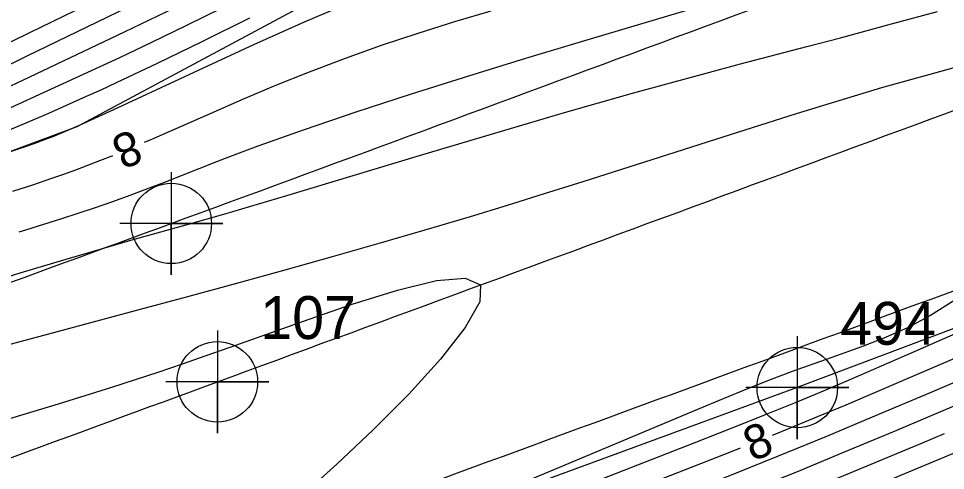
# Model space of a CAD drawing. Extents: x 2602990 to 2605851, y 618069 to 619180.
# Drawn here: x 2603323.9 to 2603377.9, y 618413.5 to 618439.8 of the extents above; entities that cross this region are included whole.
import ezdxf

# ---------------------------------------------------------------- set-up
doc = ezdxf.new("R2010")
doc.units = 0
for name, color, linetype in [('DTM Contours Major', 7, 'Continuous'), ('DTM Contours Minor', 7, 'Continuous'), ('DTM Contours Minor Text', 7, 'Continuous'), ('Exist DTM Breakline', 7, 'Continuous'), ('Exist DTM Breakline Cogo Number', 7, 'Continuous'), ('Exist DTM Breakline Cogo Point CELL', 7, 'Continuous'), ('Exist DTM Crownline', 7, 'Continuous'), ('Exist DTM Crownline Cogo Number', 7, 'Continuous'), ('Exist DTM Crownline Cogo Point CELL', 7, 'Continuous'), ('Exist Roads EOP', 7, 'Continuous'), ('Exist Roads EOP Cogo Point CELL', 7, 'Continuous'), ('PH Exist DTM Breakline', 7, 'Continuous')]:
    doc.layers.add(name, color=color, linetype=linetype)

# ---------------------------------------------------------------- blocks, each defined once
blk = doc.blocks.new('EXIST DTM CROWNLINE COGO POINT')
at = {"layer": 'Exist DTM Crownline Cogo Point CELL'}
blk.add_lwpolyline([(0, 0.06), (0, -0.06), (0, 0), (0.06, 0), (-0.06, 0)], dxfattribs=at)
blk.add_circle((0, 0), 0.0469, dxfattribs=at)
blk = doc.blocks.new('EXIST DTM BREAKLINE COGO POINT')
at = {"layer": 'Exist DTM Breakline Cogo Point CELL'}
blk.add_lwpolyline([(0, 0.06), (0, -0.06), (0, 0), (0.06, 0), (-0.06, 0)], dxfattribs=at)
blk.add_circle((0, 0), 0.0469, dxfattribs=at)
blk = doc.blocks.new('EXIST ROADS EOP COGO POINT')
at = {"layer": 'Exist Roads EOP Cogo Point CELL'}
blk.add_lwpolyline([(0, 0.06), (0, -0.06), (0, 0), (0.06, 0), (-0.06, 0)], dxfattribs=at)
blk.add_circle((0, 0), 0.0469, dxfattribs=at)

msp = doc.modelspace()

# ---------------------------------------------------------------- linework, layer by layer
at = {"layer": 'DTM Contours Major'}
for points in [[(2603276.257, 618415.536), (2603297.313, 618422.967), (2603306.775, 618426.305), (2603311.03, 618427.802), (2603315.044, 618429.207), (2603318.584, 618430.436), (2603321.763, 618431.521), (2603324.227, 618432.338), (2603324.792, 618432.532), (2603325.353, 618432.736), (2603325.94, 618432.963), (2603326.717, 618433.284), (2603327.431, 618433.595), (2603329.426, 618434.506), (2603334.657, 618436.953), (2603337.59, 618438.305), (2603340.533, 618439.621), (2603343.335, 618440.807)], [(2603413.545, 618431.919), (2603412.996, 618431.681), (2603409.631, 618430.243), (2603406.411, 618428.892), (2603404.635, 618428.163), (2603402.929, 618427.472), (2603397.939, 618425.471), (2603396.224, 618424.775), (2603393.341, 618423.584), (2603390.362, 618422.333), (2603387.382, 618421.067), (2603378.36, 618417.204), (2603374.888, 618415.735), (2603371.983, 618414.523), (2603369.421, 618413.467), (2603366.184, 618412.15), (2603362.493, 618410.666), (2603360.498, 618409.871), (2603355.313, 618407.823), (2603347.349, 618404.69), (2603343.063, 618402.99), (2603334.617, 618399.609), (2603327.541, 618396.809), (2603322.626, 618394.861)]]:
    msp.add_lwpolyline(points, dxfattribs=at)
at = {"layer": 'DTM Contours Minor'}
for points in [[(2603322.375, 618437.964), (2603324.536, 618439.014), (2603329.819, 618441.594)], [(2603314.931, 618433.388), (2603316.175, 618433.893), (2603317.443, 618434.429), (2603319.163, 618435.19), (2603320.913, 618435.993), (2603322.661, 618436.817), (2603324.379, 618437.64), (2603330.235, 618440.478)], [(2603267.703, 618415.876), (2603269.234, 618416.419), (2603273.983, 618418.078), (2603286.156, 618422.308), (2603290.576, 618423.832), (2603298.06, 618426.393), (2603305.508, 618428.937), (2603307.872, 618429.752), (2603310.167, 618430.554), (2603312.37, 618431.34), (2603314.459, 618432.108), (2603316.414, 618432.856), (2603317.553, 618433.311), (2603318.652, 618433.764), (2603320.07, 618434.373), (2603321.452, 618434.99), (2603322.801, 618435.61), (2603324.118, 618436.227), (2603330.057, 618439.047), (2603332.964, 618440.446)], [(2603321.015, 618424.08), (2603323.963, 618424.979), (2603326.64, 618425.785), (2603328.907, 618426.453), (2603330.555, 618426.923), (2603333.783, 618427.821), (2603335.841, 618428.415), (2603339.503, 618429.505), (2603347.236, 618431.831), (2603351.48, 618433.097), (2603355.686, 618434.332), (2603359.639, 618435.462), (2603361.858, 618436.077), (2603363.943, 618436.64), (2603365.935, 618437.169), (2603369.804, 618438.184), (2603371.765, 618438.703), (2603374.512, 618439.444), (2603377.416, 618440.239)], [(2603322.928, 618434.407), (2603323.884, 618434.837), (2603327.659, 618436.568), (2603329.767, 618437.551), (2603331.645, 618438.447), (2603333.672, 618439.428), (2603335.77, 618440.454)], [(2603323.918, 618427.372), (2603324.294, 618427.489), (2603326.388, 618428.156), (2603328.296, 618428.787), (2603329.365, 618429.157), (2603330.376, 618429.52), (2603331.353, 618429.885), (2603332.334, 618430.263), (2603335.436, 618431.486), (2603336.589, 618431.929), (2603337.834, 618432.394), (2603340.535, 618433.356), (2603343.551, 618434.377), (2603346.775, 618435.43), (2603350.104, 618436.485), (2603353.435, 618437.514), (2603356.662, 618438.489), (2603363.13, 618440.409)], [(2603331.221, 618432.615), (2603331.634, 618432.791), (2603335.09, 618434.308), (2603336.943, 618435.114), (2603338.86, 618435.924), (2603340.828, 618436.718), (2603342.914, 618437.51), (2603345.028, 618438.261), (2603347.157, 618438.972), (2603349.289, 618439.639), (2603351.412, 618440.263)], [(2603277.702, 618417.165), (2603281.429, 618418.48), (2603287.549, 618420.625), (2603292.064, 618422.197), (2603303.319, 618426.088), (2603306.802, 618427.297), (2603310.315, 618428.526), (2603313.705, 618429.723), (2603316.818, 618430.84), (2603319.734, 618431.913), (2603320.822, 618432.327), (2603321.605, 618432.632), (2603322.331, 618432.92), (2603323.014, 618433.198), (2603324.315, 618433.741), (2603325.631, 618434.307), (2603327.063, 618434.936), (2603327.843, 618435.287), (2603328.68, 618435.669), (2603329.582, 618436.087), (2603331.973, 618437.223), (2603334.616, 618438.509), (2603337.351, 618439.861)], [(2603314.611, 618418.489), (2603324.624, 618421.158), (2603330.693, 618422.787), (2603333.734, 618423.611), (2603336.589, 618424.39), (2603339.401, 618425.166), (2603342.168, 618425.94), (2603344.892, 618426.716), (2603347.572, 618427.496), (2603350.209, 618428.281), (2603352.351, 618428.934), (2603354.518, 618429.607), (2603356.762, 618430.315), (2603361.695, 618431.889), (2603364.49, 618432.785), (2603369.198, 618434.281), (2603374.173, 618435.798), (2603379.013, 618437.147)], [(2603415.971, 618436.239), (2603414.184, 618435.441), (2603412.408, 618434.669), (2603410.673, 618433.922), (2603409.232, 618433.298), (2603401.988, 618430.14), (2603383.339, 618422.102), (2603375.419, 618418.701), (2603372.067, 618417.276), (2603370.458, 618416.602), (2603368.309, 618415.722), (2603367.778, 618415.509)], [(2603403.118, 618431.883), (2603402.833, 618431.716), (2603401.509, 618431.051), (2603400.138, 618430.437), (2603398.705, 618429.837), (2603396.601, 618428.974), (2603389.756, 618426.194), (2603387.413, 618425.235), (2603385.098, 618424.275), (2603383.059, 618423.417), (2603381.096, 618422.58), (2603379.234, 618421.777), (2603375.917, 618420.331), (2603372.342, 618418.768), (2603370.744, 618418.086), (2603369.125, 618417.415), (2603367.476, 618416.749), (2603366.161, 618416.225), (2603363.212, 618415.062), (2603355.846, 618412.179), (2603342.883, 618407.119), (2603323.073, 618399.352)], [(2603323.54, 618429.744), (2603324.706, 618430.126), (2603325.822, 618430.504), (2603326.523, 618430.75), (2603327.216, 618431.002), (2603327.908, 618431.261), (2603328.608, 618431.532), (2603329.322, 618431.817), (2603329.377, 618431.839)], [(2603404.805, 618429.792), (2603402.356, 618428.763), (2603397.015, 618426.54), (2603393.763, 618425.171), (2603390.363, 618423.726), (2603383.658, 618420.855), (2603377.118, 618418.051), (2603373.608, 618416.562), (2603370.947, 618415.449), (2603368.133, 618414.295), (2603365.49, 618413.229), (2603362.398, 618411.996), (2603356.695, 618409.75), (2603347.476, 618406.133), (2603343.027, 618404.375), (2603335.553, 618401.401), (2603324.512, 618397.047), (2603321.717, 618395.941)], [(2603322.979, 618416.37), (2603326.203, 618417.341), (2603329.301, 618418.314), (2603330.692, 618418.766), (2603332.06, 618419.22), (2603333.424, 618419.683), (2603334.799, 618420.158), (2603336.205, 618420.652), (2603340.475, 618422.178), (2603343.31, 618423.158), (2603345.96, 618423.985), (2603348.224, 618424.532), (2603349.899, 618424.674), (2603350.782, 618424.286), (2603350.739, 618423.294), (2603349.903, 618421.802), (2603348.463, 618419.96), (2603346.61, 618417.917), (2603344.532, 618415.822), (2603342.419, 618413.827), (2603341.064, 618412.608)], [(2603378.413, 618423.398), (2603377, 618422.497), (2603375.623, 618421.768), (2603374.282, 618421.17), (2603372.979, 618420.667), (2603371.253, 618420.056), (2603369.873, 618419.569), (2603368.936, 618419.227), (2603367.67, 618418.744), (2603366.333, 618418.215), (2603364.92, 618417.639), (2603363.42, 618417.016), (2603355.323, 618413.61), (2603350.465, 618411.581), (2603349.008, 618410.978)], [(2603380.805, 618415.486), (2603377.358, 618414.039), (2603373.024, 618412.243), (2603369.671, 618410.866), (2603364.659, 618408.825), (2603359.3, 618406.66), (2603354.671, 618404.81), (2603347.142, 618401.824), (2603343.198, 618400.245), (2603332.764, 618396.031), (2603324.278, 618392.634), (2603322.422, 618391.886)], [(2603377.805, 618415.596), (2603376.515, 618415.052), (2603372.497, 618413.38), (2603369.54, 618412.164), (2603365.443, 618410.495), (2603360.917, 618408.671), (2603358.577, 618407.737), (2603353.996, 618405.922), (2603347.242, 618403.255), (2603343.12, 618401.613), (2603333.689, 618397.82), (2603323.48, 618393.759)], [(2603365.922, 618414.765), (2603365.384, 618414.55), (2603361.367, 618412.964), (2603347.631, 618407.585), (2603341.685, 618405.245), (2603336.517, 618403.202), (2603323.851, 618398.222)]]:
    msp.add_lwpolyline(points, dxfattribs=at)
at = {"layer": 'Exist DTM Breakline'}
msp.add_lwpolyline([(2603537.954, 618480.779), (2603486.109, 618461.906), (2603428.704, 618440.722), (2603369.241, 618418.295), (2603303.922, 618394.289), (2603246.763, 618372.687), (2603198.271, 618355.074)], dxfattribs=at)
at = {"layer": 'Exist DTM Crownline'}
msp.add_spline([(2603233.488, 618380.754), (2603285.185, 618400.095), (2603335.457, 618418.629), (2603390.812, 618439.069), (2603440.087, 618457.325), (2603493.996, 618477.231), (2603542.655, 618495.301), (2603600.808, 618516.867), (2603653.659, 618536.362), (2603706.222, 618555.742), (2603764.811, 618577.593), (2603823.52, 618599.847), (2603878.564, 618620.56), (2603937.951, 618643.078), (2603997.369, 618665.789), (2604036.209, 618680.665), (2604055.311, 618688.017)], degree=3, dxfattribs=at)
at = {"layer": 'Exist Roads EOP'}
for points in [[(2603230.17, 618389.98), (2603282.929, 618409.597), (2603332.773, 618427.868), (2603388.167, 618448.413), (2603437.203, 618466.721), (2603490.778, 618486.527), (2603539.039, 618504.558), (2603597.451, 618526.156), (2603651.053, 618545.972), (2603705.208, 618566.084), (2603762.02, 618587.183), (2603820.334, 618609.162), (2603876.341, 618629.99), (2603934.909, 618652.28), (2603996.409, 618675.568), (2604033.216, 618689.957), (2604052.01, 618697.199)], [(2604034.633, 618668.486), (2603984.89, 618650.123), (2603936.767, 618631.654), (2603888.195, 618613.335), (2603837.766, 618594.258), (2603782.918, 618573.705), (2603731.939, 618554.39), (2603671.126, 618532.171), (2603621.822, 618514.106), (2603561.545, 618491.877), (2603506.421, 618471.293), (2603452.163, 618451.33), (2603398.364, 618431.316), (2603341.431, 618410.355), (2603281.65, 618388.199), (2603223.033, 618366.475), (2603185.717, 618352.612)]]:
    msp.add_spline(points, degree=3, dxfattribs=at)
at = {"layer": 'PH Exist DTM Breakline'}
msp.add_lwpolyline([(2603122.995, 618361.283), (2603154.255, 618370.54), (2603189.631, 618384.384), (2603216.915, 618393.385), (2603240.334, 618401.106), (2603266.756, 618411.017), (2603327.287, 618433.518), (2603347.494, 618444.364), (2603368.32, 618456.685)], dxfattribs=at)

# ---------------------------------------------------------------- block references
at = {"layer": 'Exist DTM Breakline Cogo Point CELL', "xscale": 50, "yscale": 50}
msp.add_blockref('EXIST DTM BREAKLINE COGO POINT', (2603369.241, 618418.295), dxfattribs=at)
at = {"layer": 'Exist DTM Crownline Cogo Point CELL', "xscale": 50, "yscale": 50}
msp.add_blockref('EXIST DTM CROWNLINE COGO POINT', (2603335.457, 618418.629), dxfattribs=at)
at = {"layer": 'Exist Roads EOP Cogo Point CELL', "xscale": 50, "yscale": 50}
msp.add_blockref('EXIST ROADS EOP COGO POINT', (2603332.773, 618427.868), dxfattribs=at)

# ---------------------------------------------------------------- texts
at = {"layer": 'DTM Contours Minor Text'}
for rotation, p in [(202.8182, (2603330.515, 618433.398)), (21.8392, (2603366.615, 618413.966))]:
    msp.add_text('8', height=2, rotation=rotation, dxfattribs=at).set_placement(p)
at = {"layer": 'Exist DTM Breakline Cogo Number'}
msp.add_text('494', height=2.5, dxfattribs=at).set_placement((2603371.741, 618420.795))
at = {"layer": 'Exist DTM Crownline Cogo Number'}
msp.add_text('107', height=2.5, dxfattribs=at).set_placement((2603337.957, 618421.129))

doc.saveas('drawing.dxf')
